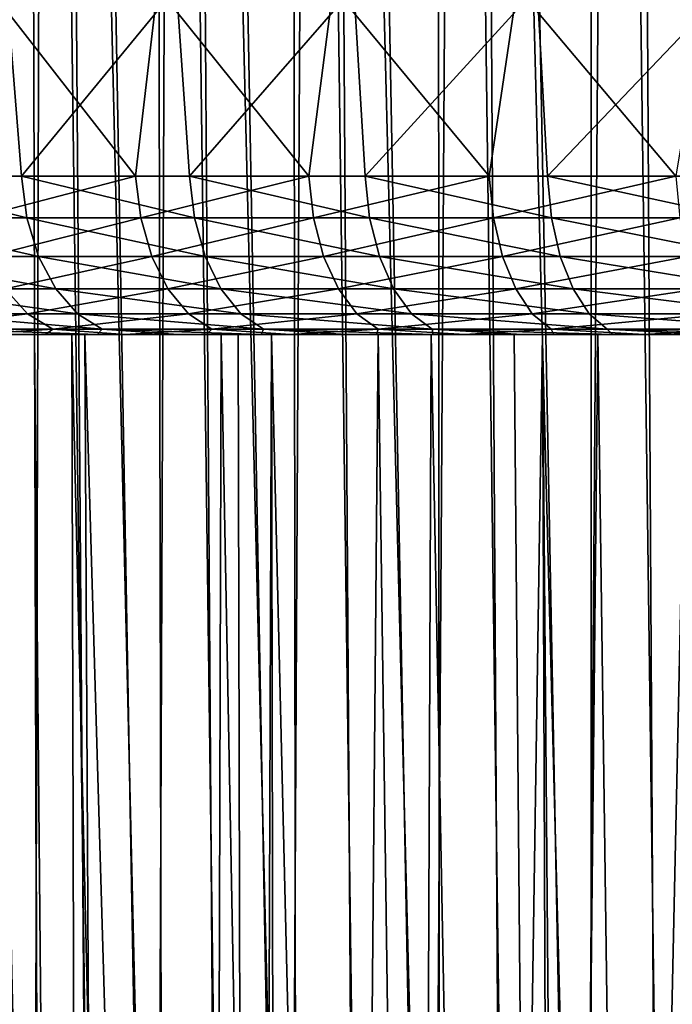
# Model space of a CAD drawing. Header units: millimetres. Extents: x -39.5 to 39.5, y -2 to 94.9.
# Tile 592 of 656: x -11.7 to -8, y 67.1 to 72.8. Entities that reach past the tile are written whole.
import ezdxf

# ---------------------------------------------------------------- set-up
doc = ezdxf.new("R2010")
doc.units = ezdxf.units.MM
doc.header["$LTSCALE"] = 65.185185
for name, color, linetype in [('1', 7, 'CONTINUOUS'), ('12', 7, 'CONTINUOUS'), ('15', 7, 'CONTINUOUS'), ('2', 7, 'CONTINUOUS'), ('3', 7, 'CONTINUOUS'), ('39', 7, 'CONTINUOUS'), ('43', 7, 'CONTINUOUS'), ('44', 7, 'CONTINUOUS'), ('54', 7, 'CONTINUOUS'), ('63', 7, 'CONTINUOUS'), ('64', 7, 'CONTINUOUS')]:
    doc.layers.add(name, color=color, linetype=linetype)

msp = doc.modelspace()

# ---------------------------------------------------------------- linework, layer by layer
at = {"layer": '1', "color": 7, "linetype": 'Continuous'}
for points in [[(-11.6328, 71, -12.9633), (-12.4517, 71, -12.1789), (-11.5703, 71, -13.6689), (-11.6328, 71, -12.9633)], [(-11.5703, 71, -13.6689), (-12.4517, 71, -12.1789), (-12.0181, 71, -13.2769), (-11.5703, 71, -13.6689)], [(-12.1789, 71, 12.4517), (-11.3428, 71, 13.2178), (-12.1711, 71, 13.137), (-12.1789, 71, 12.4517)], [(-12.1711, 71, 13.137), (-11.3428, 71, 13.2178), (-11.7281, 71, 13.5337), (-12.1711, 71, 13.137)], [(-11.7281, 71, 13.5337), (-11.3428, 71, 13.2178), (-11.2717, 71, 13.9161), (-11.7281, 71, 13.5337)], [(-11.4175, 71, -12.7232), (-11.6328, 71, -12.9633), (-11.1108, 71, -14.0453), (-11.4175, 71, -12.7232)], [(-11.1108, 71, -14.0453), (-11.6328, 71, -12.9633), (-11.5703, 71, -13.6689), (-11.1108, 71, -14.0453)], [(-10.5564, 71, -13.4463), (-11.4175, 71, -12.7232), (-10.1566, 71, -14.7496), (-10.5564, 71, -13.4463)], [(-10.1566, 71, -14.7496), (-11.4175, 71, -12.7232), (-10.6404, 71, -14.4049), (-10.1566, 71, -14.7496)], [(-10.6404, 71, -14.4049), (-11.4175, 71, -12.7232), (-11.1108, 71, -14.0453), (-10.6404, 71, -14.4049)], [(-11.3428, 71, 13.2178), (-10.4587, 71, 13.9278), (-11.2717, 71, 13.9161), (-11.3428, 71, 13.2178)], [(-11.2717, 71, 13.9161), (-10.4587, 71, 13.9278), (-10.8032, 71, 14.283), (-11.2717, 71, 13.9161)], [(-10.8032, 71, 14.283), (-10.4587, 71, 13.9278), (-10.3243, 71, 14.6332), (-10.8032, 71, 14.283)], [(-9.6496, 71, -14.1112), (-10.5564, 71, -13.4463), (-9.66, 71, -15.0792), (-9.6496, 71, -14.1112)], [(-9.66, 71, -15.0792), (-10.5564, 71, -13.4463), (-10.1566, 71, -14.7496), (-9.66, 71, -15.0792)], [(-10.4587, 71, 13.9278), (-10.2652, 71, 13.6698), (-10.3243, 71, 14.6332), (-10.4587, 71, 13.9278)], [(-10.2652, 71, 13.6698), (-9.3443, 71, 14.3151), (-10.3243, 71, 14.6332), (-10.2652, 71, 13.6698)], [(-10.3243, 71, 14.6332), (-9.3443, 71, 14.3151), (-9.8348, 71, 14.9664), (-10.3243, 71, 14.6332)], [(-9.8348, 71, 14.9664), (-9.3443, 71, 14.3151), (-9.3327, 71, 15.2844), (-9.8348, 71, 14.9664)], [(-9.1528, 71, -15.3923), (-9.6496, 71, -14.1112), (-9.66, 71, -15.0792), (-9.1528, 71, -15.3923)], [(-8.701, 71, -14.715), (-9.6496, 71, -14.1112), (-8.8653, 71, -14.9925), (-8.701, 71, -14.715)], [(-8.8653, 71, -14.9925), (-9.6496, 71, -14.1112), (-8.6371, 71, -15.6879), (-8.8653, 71, -14.9925)], [(-8.6371, 71, -15.6879), (-9.6496, 71, -14.1112), (-9.1528, 71, -15.3923), (-8.6371, 71, -15.6879)], [(-9.3443, 71, 14.3151), (-8.383, 71, 14.8985), (-9.3327, 71, 15.2844), (-9.3443, 71, 14.3151)], [(-9.3327, 71, 15.2844), (-8.383, 71, 14.8985), (-8.8194, 71, 15.5861), (-9.3327, 71, 15.2844)], [(-7.8709, 71, -15.5376), (-8.8653, 71, -14.9925), (-8.1149, 71, -15.9647), (-7.8709, 71, -15.5376)], [(-8.1149, 71, -15.9647), (-8.8653, 71, -14.9925), (-8.6371, 71, -15.6879), (-8.1149, 71, -15.9647)], [(-8.8194, 71, 15.5861), (-8.383, 71, 14.8985), (-8.2966, 71, 15.8707), (-8.8194, 71, 15.5861)], [(-8.383, 71, 14.8985), (-7.3854, 71, 15.4174), (-8.2966, 71, 15.8707), (-8.383, 71, 14.8985)], [(-8.2966, 71, 15.8707), (-7.3854, 71, 15.4174), (-7.7661, 71, 16.1372), (-8.2966, 71, 15.8707)], [(-7.5855, 71, -16.2232), (-7.8709, 71, -15.5376), (-8.1149, 71, -15.9647), (-7.5855, 71, -16.2232)]]:
    msp.add_3dface(points, dxfattribs=at)
at = {"layer": '12', "color": 7, "linetype": 'Continuous'}
for points in [[(-11.4175, 71, -12.7232), (-10.5564, 71, -13.4463), (-10.6502, 38.2974, -13.0026), (-11.4175, 71, -12.7232)], [(-11.3315, 38.2987, -12.4134), (-11.4175, 71, -12.7232), (-10.6502, 38.2974, -13.0026), (-11.3315, 38.2987, -12.4134)], [(-10.6502, 38.2974, -13.0026), (-10.5564, 71, -13.4463), (-9.9384, 38.2974, -13.5545), (-10.6502, 38.2974, -13.0026)], [(-10.5564, 71, -13.4463), (-9.6496, 71, -14.1112), (-9.9384, 38.2974, -13.5545), (-10.5564, 71, -13.4463)], [(-10.2652, 71, 13.6698), (-10.2065, 38.2987, 13.3538), (-9.4772, 38.2974, 13.8809), (-10.2652, 71, 13.6698)], [(-9.3443, 71, 14.3151), (-10.2652, 71, 13.6698), (-9.4772, 38.2974, 13.8809), (-9.3443, 71, 14.3151)], [(-9.9384, 38.2974, -13.5545), (-9.6496, 71, -14.1112), (-9.1981, 38.2974, -14.0674), (-9.9384, 38.2974, -13.5545)], [(-9.6496, 71, -14.1112), (-8.701, 71, -14.715), (-9.1981, 38.2974, -14.0674), (-9.6496, 71, -14.1112)], [(-8.7203, 38.2974, 14.3685), (-9.3443, 71, 14.3151), (-9.4772, 38.2974, 13.8809), (-8.7203, 38.2974, 14.3685)], [(-8.383, 71, 14.8985), (-9.3443, 71, 14.3151), (-8.7203, 38.2974, 14.3685), (-8.383, 71, 14.8985)], [(-8.701, 71, -14.715), (-8.4314, 38.2987, -14.5398), (-9.1981, 38.2974, -14.0674), (-8.701, 71, -14.715)], [(-7.9378, 38.2974, 14.8151), (-8.383, 71, 14.8985), (-8.7203, 38.2974, 14.3685), (-7.9378, 38.2974, 14.8151)], [(-7.3854, 71, 15.4174), (-8.383, 71, 14.8985), (-7.9378, 38.2974, 14.8151), (-7.3854, 71, 15.4174)]]:
    msp.add_3dface(points, dxfattribs=at)
at = {"layer": '15', "color": 7, "linetype": 'Continuous'}
for points in [[(-11.9351, 60.1972, -8.9076), (-11.6019, 60.1972, -9.3376), (-12.3786, 94.3969, -9.1077), (-11.9351, 60.1972, -8.9076)], [(-12.3786, 94.3969, -9.1077), (-11.6019, 60.1972, -9.3376), (-11.6978, 94.3969, -9.967), (-12.3786, 94.3969, -9.1077)], [(-11.6453, 60.1972, 9.2833), (-11.9763, 60.1972, 8.8522), (-12.2419, 94.3969, 9.2907), (-11.6453, 60.1972, 9.2833)], [(-11.5489, 94.3969, 10.1392), (-11.6453, 60.1972, 9.2833), (-12.2419, 94.3969, 9.2907), (-11.5489, 94.3969, 10.1392)], [(-11.2532, 60.1972, -9.755), (-10.8894, 60.1972, -10.1594), (-11.6978, 94.3969, -9.967), (-11.2532, 60.1972, -9.755)], [(-11.6978, 94.3969, -9.967), (-10.8894, 60.1972, -10.1594), (-10.9574, 94.3969, -10.7756), (-11.6978, 94.3969, -9.967)], [(-11.6019, 60.1972, -9.3376), (-11.2532, 60.1972, -9.755), (-11.6978, 94.3969, -9.967), (-11.6019, 60.1972, -9.3376)], [(-11.2987, 60.1972, 9.7022), (-11.6453, 60.1972, 9.2833), (-11.5489, 94.3969, 10.1392), (-11.2987, 60.1972, 9.7022)], [(-10.937, 60.1972, 10.1082), (-11.2987, 60.1972, 9.7022), (-11.5489, 94.3969, 10.1392), (-10.937, 60.1972, 10.1082)], [(-10.7968, 94.3969, 10.9366), (-10.937, 60.1972, 10.1082), (-11.5489, 94.3969, 10.1392), (-10.7968, 94.3969, 10.9366)], [(-10.5111, 60.1972, -10.5503), (-10.1189, 60.1972, -10.9271), (-10.9574, 94.3969, -10.7756), (-10.5111, 60.1972, -10.5503)], [(-10.9574, 94.3969, -10.7756), (-10.1189, 60.1972, -10.9271), (-10.1614, 94.3969, -11.5293), (-10.9574, 94.3969, -10.7756)], [(-10.8894, 60.1972, -10.1594), (-10.5111, 60.1972, -10.5503), (-10.9574, 94.3969, -10.7756), (-10.8894, 60.1972, -10.1594)], [(-10.5606, 60.1972, 10.5009), (-10.937, 60.1972, 10.1082), (-10.7968, 94.3969, 10.9366), (-10.5606, 60.1972, 10.5009)], [(-10.17, 60.1972, 10.8796), (-10.5606, 60.1972, 10.5009), (-10.7968, 94.3969, 10.9366), (-10.17, 60.1972, 10.8796)], [(-9.9889, 94.3969, 11.6792), (-10.17, 60.1972, 10.8796), (-10.7968, 94.3969, 10.9366), (-9.9889, 94.3969, 11.6792)], [(-9.7658, 60.1972, 11.2438), (-10.17, 60.1972, 10.8796), (-9.9889, 94.3969, 11.6792), (-9.7658, 60.1972, 11.2438)], [(-9.7132, 60.1972, -11.2893), (-9.2947, 60.1972, -11.6363), (-10.1614, 94.3969, -11.5293), (-9.7132, 60.1972, -11.2893)], [(-10.1614, 94.3969, -11.5293), (-9.2947, 60.1972, -11.6363), (-9.314, 94.3969, -12.2241), (-10.1614, 94.3969, -11.5293)], [(-10.1189, 60.1972, -10.9271), (-9.7132, 60.1972, -11.2893), (-10.1614, 94.3969, -11.5293), (-10.1189, 60.1972, -10.9271)], [(-9.3484, 60.1972, 11.5932), (-9.7658, 60.1972, 11.2438), (-9.9889, 94.3969, 11.6792), (-9.3484, 60.1972, 11.5932)], [(-9.1289, 94.3969, 12.363), (-9.3484, 60.1972, 11.5932), (-9.9889, 94.3969, 11.6792), (-9.1289, 94.3969, 12.363)], [(-8.9185, 60.1972, 11.9271), (-9.3484, 60.1972, 11.5932), (-9.1289, 94.3969, 12.363), (-8.9185, 60.1972, 11.9271)], [(-8.8639, 60.1972, -11.9677), (-8.4213, 60.1972, -12.2831), (-9.314, 94.3969, -12.2241), (-8.8639, 60.1972, -11.9677)], [(-9.314, 94.3969, -12.2241), (-8.4213, 60.1972, -12.2831), (-8.4195, 94.3969, -12.8566), (-9.314, 94.3969, -12.2241)], [(-9.2947, 60.1972, -11.6363), (-8.8639, 60.1972, -11.9677), (-9.314, 94.3969, -12.2241), (-9.2947, 60.1972, -11.6363)], [(-8.4765, 60.1972, 12.2451), (-8.9185, 60.1972, 11.9271), (-9.1289, 94.3969, 12.363), (-8.4765, 60.1972, 12.2451)], [(-8.2211, 94.3969, 12.9844), (-8.4765, 60.1972, 12.2451), (-9.1289, 94.3969, 12.363), (-8.2211, 94.3969, 12.9844)], [(-8.023, 60.1972, 12.5469), (-8.4765, 60.1972, 12.2451), (-8.2211, 94.3969, 12.9844), (-8.023, 60.1972, 12.5469)], [(-8.4213, 60.1972, -12.2831), (-7.9676, 60.1972, -12.5822), (-8.4195, 94.3969, -12.8566), (-8.4213, 60.1972, -12.2831)], [(-7.9676, 60.1972, -12.5822), (-7.5033, 60.1972, -12.8645), (-8.4195, 94.3969, -12.8566), (-7.9676, 60.1972, -12.5822)], [(-8.4195, 94.3969, -12.8566), (-7.5033, 60.1972, -12.8645), (-7.4825, 94.3969, -13.4236), (-8.4195, 94.3969, -12.8566)], [(-7.5586, 60.1972, 12.8321), (-8.023, 60.1972, 12.5469), (-8.2211, 94.3969, 12.9844), (-7.5586, 60.1972, 12.8321)], [(-7.2699, 94.3969, 13.5399), (-7.5586, 60.1972, 12.8321), (-8.2211, 94.3969, 12.9844), (-7.2699, 94.3969, 13.5399)]]:
    msp.add_3dface(points, dxfattribs=at)
at = {"layer": '2', "color": 7, "linetype": 'Continuous'}
for points in [[(-12.5965, 71.6717, 14.0276), (-11.6769, 71.6717, 14.8019), (-12.631, 71.9128, 14.066), (-12.5965, 71.6717, 14.0276)], [(-12.631, 71.9128, 14.066), (-11.6769, 71.6717, 14.8019), (-11.7089, 71.9128, 14.8424), (-12.631, 71.9128, 14.066)], [(-11.0503, 71.9128, -15.339), (-11.9726, 71.6717, -14.5637), (-12.0054, 71.9128, -14.6036), (-11.0503, 71.9128, -15.339)], [(-11.0201, 71.6717, -15.2971), (-11.9726, 71.6717, -14.5637), (-11.0503, 71.9128, -15.339), (-11.0201, 71.6717, -15.2971)], [(-11.6769, 71.6717, 14.8019), (-10.7099, 71.6717, 15.5159), (-11.7089, 71.9128, 14.8424), (-11.6769, 71.6717, 14.8019)], [(-11.7089, 71.9128, 14.8424), (-10.7099, 71.6717, 15.5159), (-10.7392, 71.9128, 15.5584), (-11.7089, 71.9128, 14.8424)], [(-10.0503, 71.9128, -16.012), (-11.0201, 71.6717, -15.2971), (-11.0503, 71.9128, -15.339), (-10.0503, 71.9128, -16.012)], [(-10.0229, 71.6717, -15.9683), (-11.0201, 71.6717, -15.2971), (-10.0503, 71.9128, -16.012), (-10.0229, 71.6717, -15.9683)], [(-10.7099, 71.6717, 15.5159), (-9.6993, 71.6717, 16.1669), (-10.7392, 71.9128, 15.5584), (-10.7099, 71.6717, 15.5159)], [(-10.7392, 71.9128, 15.5584), (-9.6993, 71.6717, 16.1669), (-9.7259, 71.9128, 16.2112), (-10.7392, 71.9128, 15.5584)], [(-9.0095, 71.9128, -16.62), (-10.0229, 71.6717, -15.9683), (-10.0503, 71.9128, -16.012), (-9.0095, 71.9128, -16.62)], [(-8.9849, 71.6717, -16.5746), (-10.0229, 71.6717, -15.9683), (-9.0095, 71.9128, -16.62), (-8.9849, 71.6717, -16.5746)], [(-9.6993, 71.6717, 16.1669), (-8.6493, 71.6717, 16.7522), (-9.7259, 71.9128, 16.2112), (-9.6993, 71.6717, 16.1669)], [(-9.7259, 71.9128, 16.2112), (-8.6493, 71.6717, 16.7522), (-8.673, 71.9128, 16.798), (-9.7259, 71.9128, 16.2112)], [(-7.932, 71.9128, -17.1604), (-8.9849, 71.6717, -16.5746), (-9.0095, 71.9128, -16.62), (-7.932, 71.9128, -17.1604)], [(-7.9103, 71.6717, -17.1135), (-8.9849, 71.6717, -16.5746), (-7.932, 71.9128, -17.1604), (-7.9103, 71.6717, -17.1135)], [(-8.6493, 71.6717, 16.7522), (-7.5641, 71.6717, 17.2693), (-8.673, 71.9128, 16.798), (-8.6493, 71.6717, 16.7522)], [(-8.673, 71.9128, 16.798), (-7.5641, 71.6717, 17.2693), (-7.5848, 71.9128, 17.3166), (-8.673, 71.9128, 16.798)], [(-11.6769, 71.6717, 14.8019), (-12.5965, 71.6717, 14.0276), (-11.6093, 71.4503, 14.7161), (-11.6769, 71.6717, 14.8019)], [(-11.6093, 71.4503, 14.7161), (-12.5965, 71.6717, 14.0276), (-12.5235, 71.4503, 13.9464), (-11.6093, 71.4503, 14.7161)], [(-11.9726, 71.6717, -14.5637), (-11.0201, 71.6717, -15.2971), (-11.9032, 71.4503, -14.4794), (-11.9726, 71.6717, -14.5637)], [(-11.9032, 71.4503, -14.4794), (-11.0201, 71.6717, -15.2971), (-10.9563, 71.4503, -15.2085), (-11.9032, 71.4503, -14.4794)], [(-10.7099, 71.6717, 15.5159), (-11.6769, 71.6717, 14.8019), (-10.6478, 71.4503, 15.426), (-10.7099, 71.6717, 15.5159)], [(-10.6478, 71.4503, 15.426), (-11.6769, 71.6717, 14.8019), (-11.6093, 71.4503, 14.7161), (-10.6478, 71.4503, 15.426)], [(-11.0201, 71.6717, -15.2971), (-10.0229, 71.6717, -15.9683), (-10.9563, 71.4503, -15.2085), (-11.0201, 71.6717, -15.2971)], [(-10.9563, 71.4503, -15.2085), (-10.0229, 71.6717, -15.9683), (-9.9648, 71.4503, -15.8758), (-10.9563, 71.4503, -15.2085)], [(-9.6993, 71.6717, 16.1669), (-10.7099, 71.6717, 15.5159), (-9.6431, 71.4503, 16.0733), (-9.6993, 71.6717, 16.1669)], [(-9.6431, 71.4503, 16.0733), (-10.7099, 71.6717, 15.5159), (-10.6478, 71.4503, 15.426), (-9.6431, 71.4503, 16.0733)], [(-10.0229, 71.6717, -15.9683), (-8.9849, 71.6717, -16.5746), (-9.9648, 71.4503, -15.8758), (-10.0229, 71.6717, -15.9683)], [(-9.9648, 71.4503, -15.8758), (-8.9849, 71.6717, -16.5746), (-8.9328, 71.4503, -16.4786), (-9.9648, 71.4503, -15.8758)], [(-8.6493, 71.6717, 16.7522), (-9.6993, 71.6717, 16.1669), (-8.5992, 71.4503, 16.6551), (-8.6493, 71.6717, 16.7522)], [(-8.5992, 71.4503, 16.6551), (-9.6993, 71.6717, 16.1669), (-9.6431, 71.4503, 16.0733), (-8.5992, 71.4503, 16.6551)], [(-8.9849, 71.6717, -16.5746), (-7.9103, 71.6717, -17.1135), (-8.9328, 71.4503, -16.4786), (-8.9849, 71.6717, -16.5746)], [(-8.9328, 71.4503, -16.4786), (-7.9103, 71.6717, -17.1135), (-7.8645, 71.4503, -17.0144), (-8.9328, 71.4503, -16.4786)], [(-7.5641, 71.6717, 17.2693), (-8.6493, 71.6717, 16.7522), (-7.5203, 71.4503, 17.1693), (-7.5641, 71.6717, 17.2693)], [(-7.5203, 71.4503, 17.1693), (-8.6493, 71.6717, 16.7522), (-8.5992, 71.4503, 16.6551), (-7.5203, 71.4503, 17.1693)], [(-11.6093, 71.4503, 14.7161), (-12.5235, 71.4503, 13.9464), (-11.5101, 71.2624, 14.5904), (-11.6093, 71.4503, 14.7161)], [(-11.5101, 71.2624, 14.5904), (-12.5235, 71.4503, 13.9464), (-12.4165, 71.2624, 13.8272), (-11.5101, 71.2624, 14.5904)], [(-11.9032, 71.4503, -14.4794), (-10.9563, 71.4503, -15.2085), (-11.8016, 71.2624, -14.3557), (-11.9032, 71.4503, -14.4794)], [(-11.8016, 71.2624, -14.3557), (-10.9563, 71.4503, -15.2085), (-10.8627, 71.2624, -15.0786), (-11.8016, 71.2624, -14.3557)], [(-10.6478, 71.4503, 15.426), (-11.6093, 71.4503, 14.7161), (-10.5569, 71.2624, 15.2943), (-10.6478, 71.4503, 15.426)], [(-10.5569, 71.2624, 15.2943), (-11.6093, 71.4503, 14.7161), (-11.5101, 71.2624, 14.5904), (-10.5569, 71.2624, 15.2943)], [(-10.9563, 71.4503, -15.2085), (-9.9648, 71.4503, -15.8758), (-10.8627, 71.2624, -15.0786), (-10.9563, 71.4503, -15.2085)], [(-10.8627, 71.2624, -15.0786), (-9.9648, 71.4503, -15.8758), (-9.8797, 71.2624, -15.7402), (-10.8627, 71.2624, -15.0786)], [(-9.6431, 71.4503, 16.0733), (-10.6478, 71.4503, 15.426), (-9.5607, 71.2624, 15.9359), (-9.6431, 71.4503, 16.0733)], [(-9.5607, 71.2624, 15.9359), (-10.6478, 71.4503, 15.426), (-10.5569, 71.2624, 15.2943), (-9.5607, 71.2624, 15.9359)], [(-9.9648, 71.4503, -15.8758), (-8.9328, 71.4503, -16.4786), (-9.8797, 71.2624, -15.7402), (-9.9648, 71.4503, -15.8758)], [(-9.8797, 71.2624, -15.7402), (-8.9328, 71.4503, -16.4786), (-8.8565, 71.2624, -16.3378), (-9.8797, 71.2624, -15.7402)], [(-8.5992, 71.4503, 16.6551), (-9.6431, 71.4503, 16.0733), (-8.5257, 71.2624, 16.5128), (-8.5992, 71.4503, 16.6551)], [(-8.5257, 71.2624, 16.5128), (-9.6431, 71.4503, 16.0733), (-9.5607, 71.2624, 15.9359), (-8.5257, 71.2624, 16.5128)], [(-8.9328, 71.4503, -16.4786), (-7.8645, 71.4503, -17.0144), (-8.8565, 71.2624, -16.3378), (-8.9328, 71.4503, -16.4786)], [(-8.8565, 71.2624, -16.3378), (-7.8645, 71.4503, -17.0144), (-7.7973, 71.2624, -16.869), (-8.8565, 71.2624, -16.3378)], [(-7.5203, 71.4503, 17.1693), (-8.5992, 71.4503, 16.6551), (-7.4561, 71.2624, 17.0226), (-7.5203, 71.4503, 17.1693)], [(-7.4561, 71.2624, 17.0226), (-8.5992, 71.4503, 16.6551), (-8.5257, 71.2624, 16.5128), (-7.4561, 71.2624, 17.0226)], [(-12.555, 71.1194, -13.4274), (-11.8016, 71.2624, -14.3557), (-11.6737, 71.1194, -14.2002), (-12.555, 71.1194, -13.4274)], [(-11.5101, 71.2624, 14.5904), (-12.4165, 71.2624, 13.8272), (-11.3854, 71.1194, 14.4324), (-11.5101, 71.2624, 14.5904)], [(-11.3854, 71.1194, 14.4324), (-12.4165, 71.2624, 13.8272), (-12.282, 71.1194, 13.6775), (-11.3854, 71.1194, 14.4324)], [(-11.8016, 71.2624, -14.3557), (-10.8627, 71.2624, -15.0786), (-11.6737, 71.1194, -14.2002), (-11.8016, 71.2624, -14.3557)], [(-11.6737, 71.1194, -14.2002), (-10.8627, 71.2624, -15.0786), (-10.7451, 71.1194, -14.9153), (-11.6737, 71.1194, -14.2002)], [(-10.5569, 71.2624, 15.2943), (-11.5101, 71.2624, 14.5904), (-10.4425, 71.1194, 15.1286), (-10.5569, 71.2624, 15.2943)], [(-10.4425, 71.1194, 15.1286), (-11.5101, 71.2624, 14.5904), (-11.3854, 71.1194, 14.4324), (-10.4425, 71.1194, 15.1286)], [(-10.8627, 71.2624, -15.0786), (-9.8797, 71.2624, -15.7402), (-10.7451, 71.1194, -14.9153), (-10.8627, 71.2624, -15.0786)], [(-10.7451, 71.1194, -14.9153), (-9.8797, 71.2624, -15.7402), (-9.7727, 71.1194, -15.5697), (-10.7451, 71.1194, -14.9153)], [(-9.5607, 71.2624, 15.9359), (-10.5569, 71.2624, 15.2943), (-9.4572, 71.1194, 15.7633), (-9.5607, 71.2624, 15.9359)], [(-9.4572, 71.1194, 15.7633), (-10.5569, 71.2624, 15.2943), (-10.4425, 71.1194, 15.1286), (-9.4572, 71.1194, 15.7633)], [(-9.8797, 71.2624, -15.7402), (-8.8565, 71.2624, -16.3378), (-9.7727, 71.1194, -15.5697), (-9.8797, 71.2624, -15.7402)], [(-9.7727, 71.1194, -15.5697), (-8.8565, 71.2624, -16.3378), (-8.7606, 71.1194, -16.1609), (-9.7727, 71.1194, -15.5697)], [(-8.5257, 71.2624, 16.5128), (-9.5607, 71.2624, 15.9359), (-8.4334, 71.1194, 16.334), (-8.5257, 71.2624, 16.5128)], [(-8.4334, 71.1194, 16.334), (-9.5607, 71.2624, 15.9359), (-9.4572, 71.1194, 15.7633), (-8.4334, 71.1194, 16.334)], [(-8.8565, 71.2624, -16.3378), (-7.7973, 71.2624, -16.869), (-8.7606, 71.1194, -16.1609), (-8.8565, 71.2624, -16.3378)], [(-8.7606, 71.1194, -16.1609), (-7.7973, 71.2624, -16.869), (-7.7129, 71.1194, -16.6863), (-8.7606, 71.1194, -16.1609)], [(-7.4561, 71.2624, 17.0226), (-8.5257, 71.2624, 16.5128), (-7.3753, 71.1194, 16.8382), (-7.4561, 71.2624, 17.0226)], [(-7.3753, 71.1194, 16.8382), (-8.5257, 71.2624, 16.5128), (-8.4334, 71.1194, 16.334), (-7.3753, 71.1194, 16.8382)], [(-12.555, 71.1194, -13.4274), (-11.6737, 71.1194, -14.2002), (-12.3978, 71.0302, -13.2592), (-12.555, 71.1194, -13.4274)], [(-12.3978, 71.0302, -13.2592), (-11.6737, 71.1194, -14.2002), (-11.5276, 71.0302, -14.0224), (-12.3978, 71.0302, -13.2592)], [(-11.3854, 71.1194, 14.4324), (-12.282, 71.1194, 13.6775), (-11.2429, 71.0302, 14.2517), (-11.3854, 71.1194, 14.4324)], [(-11.2429, 71.0302, 14.2517), (-12.282, 71.1194, 13.6775), (-12.1283, 71.0302, 13.5062), (-11.2429, 71.0302, 14.2517)], [(-11.6737, 71.1194, -14.2002), (-10.7451, 71.1194, -14.9153), (-11.5276, 71.0302, -14.0224), (-11.6737, 71.1194, -14.2002)], [(-11.5276, 71.0302, -14.0224), (-10.7451, 71.1194, -14.9153), (-10.6105, 71.0302, -14.7285), (-11.5276, 71.0302, -14.0224)], [(-10.4425, 71.1194, 15.1286), (-11.3854, 71.1194, 14.4324), (-10.3118, 71.0302, 14.9392), (-10.4425, 71.1194, 15.1286)], [(-10.3118, 71.0302, 14.9392), (-11.3854, 71.1194, 14.4324), (-11.2429, 71.0302, 14.2517), (-10.3118, 71.0302, 14.9392)], [(-10.7451, 71.1194, -14.9153), (-9.7727, 71.1194, -15.5697), (-10.6105, 71.0302, -14.7285), (-10.7451, 71.1194, -14.9153)], [(-10.6105, 71.0302, -14.7285), (-9.7727, 71.1194, -15.5697), (-9.6503, 71.0302, -15.3748), (-10.6105, 71.0302, -14.7285)], [(-9.4572, 71.1194, 15.7633), (-10.4425, 71.1194, 15.1286), (-9.3388, 71.0302, 15.566), (-9.4572, 71.1194, 15.7633)], [(-9.3388, 71.0302, 15.566), (-10.4425, 71.1194, 15.1286), (-10.3118, 71.0302, 14.9392), (-9.3388, 71.0302, 15.566)], [(-9.7727, 71.1194, -15.5697), (-8.7606, 71.1194, -16.1609), (-9.6503, 71.0302, -15.3748), (-9.7727, 71.1194, -15.5697)], [(-9.6503, 71.0302, -15.3748), (-8.7606, 71.1194, -16.1609), (-8.6509, 71.0302, -15.9585), (-9.6503, 71.0302, -15.3748)], [(-8.4334, 71.1194, 16.334), (-9.4572, 71.1194, 15.7633), (-8.3278, 71.0302, 16.1295), (-8.4334, 71.1194, 16.334)], [(-8.3278, 71.0302, 16.1295), (-9.4572, 71.1194, 15.7633), (-9.3388, 71.0302, 15.566), (-8.3278, 71.0302, 16.1295)], [(-8.7606, 71.1194, -16.1609), (-7.7129, 71.1194, -16.6863), (-8.6509, 71.0302, -15.9585), (-8.7606, 71.1194, -16.1609)], [(-8.6509, 71.0302, -15.9585), (-7.7129, 71.1194, -16.6863), (-7.6163, 71.0302, -16.4774), (-8.6509, 71.0302, -15.9585)], [(-7.3753, 71.1194, 16.8382), (-8.4334, 71.1194, 16.334), (-7.283, 71.0302, 16.6274), (-7.3753, 71.1194, 16.8382)], [(-7.283, 71.0302, 16.6274), (-8.4334, 71.1194, 16.334), (-8.3278, 71.0302, 16.1295), (-7.283, 71.0302, 16.6274)], [(-12.0181, 71, -13.2769), (-12.3978, 71.0302, -13.2592), (-11.5276, 71.0302, -14.0224), (-12.0181, 71, -13.2769)], [(-11.7281, 71, 13.5337), (-11.2717, 71, 13.9161), (-12.1283, 71.0302, 13.5062), (-11.7281, 71, 13.5337)], [(-11.2717, 71, 13.9161), (-11.2429, 71.0302, 14.2517), (-12.1283, 71.0302, 13.5062), (-11.2717, 71, 13.9161)], [(-11.5703, 71, -13.6689), (-12.0181, 71, -13.2769), (-11.5276, 71.0302, -14.0224), (-11.5703, 71, -13.6689)], [(-11.1108, 71, -14.0453), (-11.5703, 71, -13.6689), (-11.5276, 71.0302, -14.0224), (-11.1108, 71, -14.0453)], [(-11.1108, 71, -14.0453), (-11.5276, 71.0302, -14.0224), (-10.6105, 71.0302, -14.7285), (-11.1108, 71, -14.0453)], [(-11.2717, 71, 13.9161), (-10.8032, 71, 14.283), (-11.2429, 71.0302, 14.2517), (-11.2717, 71, 13.9161)], [(-10.8032, 71, 14.283), (-10.3243, 71, 14.6332), (-11.2429, 71.0302, 14.2517), (-10.8032, 71, 14.283)], [(-10.3243, 71, 14.6332), (-10.3118, 71.0302, 14.9392), (-11.2429, 71.0302, 14.2517), (-10.3243, 71, 14.6332)], [(-10.6404, 71, -14.4049), (-11.1108, 71, -14.0453), (-10.6105, 71.0302, -14.7285), (-10.6404, 71, -14.4049)], [(-10.1566, 71, -14.7496), (-10.6404, 71, -14.4049), (-10.6105, 71.0302, -14.7285), (-10.1566, 71, -14.7496)], [(-10.1566, 71, -14.7496), (-10.6105, 71.0302, -14.7285), (-9.6503, 71.0302, -15.3748), (-10.1566, 71, -14.7496)], [(-10.3243, 71, 14.6332), (-9.8348, 71, 14.9664), (-10.3118, 71.0302, 14.9392), (-10.3243, 71, 14.6332)], [(-9.8348, 71, 14.9664), (-9.3327, 71, 15.2844), (-10.3118, 71.0302, 14.9392), (-9.8348, 71, 14.9664)], [(-9.3327, 71, 15.2844), (-9.3388, 71.0302, 15.566), (-10.3118, 71.0302, 14.9392), (-9.3327, 71, 15.2844)], [(-9.66, 71, -15.0792), (-10.1566, 71, -14.7496), (-9.6503, 71.0302, -15.3748), (-9.66, 71, -15.0792)], [(-9.1528, 71, -15.3923), (-9.66, 71, -15.0792), (-9.6503, 71.0302, -15.3748), (-9.1528, 71, -15.3923)], [(-9.1528, 71, -15.3923), (-9.6503, 71.0302, -15.3748), (-8.6509, 71.0302, -15.9585), (-9.1528, 71, -15.3923)], [(-9.3327, 71, 15.2844), (-8.8194, 71, 15.5861), (-9.3388, 71.0302, 15.566), (-9.3327, 71, 15.2844)], [(-8.8194, 71, 15.5861), (-8.2966, 71, 15.8707), (-9.3388, 71.0302, 15.566), (-8.8194, 71, 15.5861)], [(-8.2966, 71, 15.8707), (-8.3278, 71.0302, 16.1295), (-9.3388, 71.0302, 15.566), (-8.2966, 71, 15.8707)], [(-8.6371, 71, -15.6879), (-9.1528, 71, -15.3923), (-8.6509, 71.0302, -15.9585), (-8.6371, 71, -15.6879)], [(-8.1149, 71, -15.9647), (-8.6371, 71, -15.6879), (-8.6509, 71.0302, -15.9585), (-8.1149, 71, -15.9647)], [(-8.1149, 71, -15.9647), (-8.6509, 71.0302, -15.9585), (-7.6163, 71.0302, -16.4774), (-8.1149, 71, -15.9647)], [(-8.2966, 71, 15.8707), (-7.7661, 71, 16.1372), (-8.3278, 71.0302, 16.1295), (-8.2966, 71, 15.8707)], [(-7.7661, 71, 16.1372), (-7.2285, 71, 16.385), (-8.3278, 71.0302, 16.1295), (-7.7661, 71, 16.1372)], [(-7.2285, 71, 16.385), (-7.283, 71.0302, 16.6274), (-8.3278, 71.0302, 16.1295), (-7.2285, 71, 16.385)], [(-7.5855, 71, -16.2232), (-8.1149, 71, -15.9647), (-7.6163, 71.0302, -16.4774), (-7.5855, 71, -16.2232)]]:
    msp.add_3dface(points, dxfattribs=at)
at = {"layer": '3', "color": 7, "linetype": 'Continuous'}
for points in [[(-12.631, 71.9128, 14.066), (-11.7089, 71.9128, 14.8424), (-11.7946, 73, 14.8955), (-12.631, 71.9128, 14.066)], [(-11.0503, 71.9128, -15.339), (-12.0054, 71.9128, -14.6036), (-11.8992, 73, -14.8118), (-11.0503, 71.9128, -15.339)], [(-10.924, 73, -15.5454), (-11.0503, 71.9128, -15.339), (-11.8992, 73, -14.8118), (-10.924, 73, -15.5454)], [(-11.7946, 73, 14.8955), (-11.7089, 71.9128, 14.8424), (-10.8135, 73, 15.6221), (-11.7946, 73, 14.8955)], [(-11.7089, 71.9128, 14.8424), (-10.7392, 71.9128, 15.5584), (-10.8135, 73, 15.6221), (-11.7089, 71.9128, 14.8424)], [(-10.0503, 71.9128, -16.012), (-11.0503, 71.9128, -15.339), (-10.924, 73, -15.5454), (-10.0503, 71.9128, -16.012)], [(-9.9087, 73, -16.2115), (-10.0503, 71.9128, -16.012), (-10.924, 73, -15.5454), (-9.9087, 73, -16.2115)], [(-10.8135, 73, 15.6221), (-10.7392, 71.9128, 15.5584), (-9.7909, 73, 16.2831), (-10.8135, 73, 15.6221)], [(-10.7392, 71.9128, 15.5584), (-9.7259, 71.9128, 16.2112), (-9.7909, 73, 16.2831), (-10.7392, 71.9128, 15.5584)], [(-9.0095, 71.9128, -16.62), (-10.0503, 71.9128, -16.012), (-9.9087, 73, -16.2115), (-9.0095, 71.9128, -16.62)], [(-8.848, 73, -16.8135), (-9.0095, 71.9128, -16.62), (-9.9087, 73, -16.2115), (-8.848, 73, -16.8135)], [(-9.7909, 73, 16.2831), (-9.7259, 71.9128, 16.2112), (-8.733, 73, 16.8738), (-9.7909, 73, 16.2831)], [(-9.7259, 71.9128, 16.2112), (-8.673, 71.9128, 16.798), (-8.733, 73, 16.8738), (-9.7259, 71.9128, 16.2112)], [(-7.932, 71.9128, -17.1604), (-9.0095, 71.9128, -16.62), (-8.848, 73, -16.8135), (-7.932, 71.9128, -17.1604)], [(-7.751, 73, -17.3469), (-7.932, 71.9128, -17.1604), (-8.848, 73, -16.8135), (-7.751, 73, -17.3469)], [(-8.733, 73, 16.8738), (-8.673, 71.9128, 16.798), (-7.6355, 73, 17.3975), (-8.733, 73, 16.8738)], [(-8.673, 71.9128, 16.798), (-7.5848, 71.9128, 17.3166), (-7.6355, 73, 17.3975), (-8.673, 71.9128, 16.798)]]:
    msp.add_3dface(points, dxfattribs=at)
at = {"layer": '39', "color": 7, "linetype": 'Continuous'}
for points in [[(-11.3428, 71, 13.2178), (-12.1789, 71, 12.4517), (-11.1708, 38.2971, 12.9442), (-11.3428, 71, 13.2178)], [(-11.1708, 38.2971, 12.9442), (-12.1789, 71, 12.4517), (-11.922, 38.2971, 12.2557), (-11.1708, 38.2971, 12.9442)], [(-10.4587, 71, 13.9278), (-11.3428, 71, 13.2178), (-10.3807, 38.2987, 13.586), (-10.4587, 71, 13.9278)], [(-10.3807, 38.2987, 13.586), (-11.3428, 71, 13.2178), (-11.1708, 38.2971, 12.9442), (-10.3807, 38.2987, 13.586)]]:
    msp.add_3dface(points, dxfattribs=at)
at = {"layer": '43', "color": 7, "linetype": 'Continuous'}
for points in [[(-12.4517, 71, -12.1789), (-11.6328, 71, -12.9633), (-11.5253, 38.2987, -12.6296), (-12.4517, 71, -12.1789)], [(-12.4517, 71, -12.1789), (-11.5253, 38.2987, -12.6296), (-12.2557, 38.2971, -11.922), (-12.4517, 71, -12.1789)]]:
    msp.add_3dface(points, dxfattribs=at)
at = {"layer": '44', "color": 7, "linetype": 'Continuous'}
for points in [[(-8.8653, 71, -14.9925), (-7.8709, 71, -15.5376), (-8.5793, 38.2987, -14.7897), (-8.8653, 71, -14.9925)], [(-8.5793, 38.2987, -14.7897), (-7.8709, 71, -15.5376), (-7.684, 38.2971, -15.274), (-8.5793, 38.2987, -14.7897)]]:
    msp.add_3dface(points, dxfattribs=at)
at = {"layer": '54', "color": 7, "linetype": 'Continuous'}
for points in [[(-10.2652, 71, 13.6698), (-10.4587, 71, 13.9278), (-10.3807, 38.2987, 13.586), (-10.2652, 71, 13.6698)], [(-10.2065, 38.2987, 13.3538), (-10.2652, 71, 13.6698), (-10.3807, 38.2987, 13.586), (-10.2065, 38.2987, 13.3538)]]:
    msp.add_3dface(points, dxfattribs=at)
at = {"layer": '63', "color": 7, "linetype": 'Continuous'}
for points in [[(-11.4175, 71, -12.7232), (-11.3315, 38.2987, -12.4134), (-11.6328, 71, -12.9633), (-11.4175, 71, -12.7232)], [(-11.6328, 71, -12.9633), (-11.3315, 38.2987, -12.4134), (-11.5253, 38.2987, -12.6296), (-11.6328, 71, -12.9633)]]:
    msp.add_3dface(points, dxfattribs=at)
at = {"layer": '64', "color": 7, "linetype": 'Continuous'}
for points in [[(-8.701, 71, -14.715), (-8.8653, 71, -14.9925), (-8.5793, 38.2987, -14.7897), (-8.701, 71, -14.715)], [(-8.4314, 38.2987, -14.5398), (-8.701, 71, -14.715), (-8.5793, 38.2987, -14.7897), (-8.4314, 38.2987, -14.5398)]]:
    msp.add_3dface(points, dxfattribs=at)

doc.saveas('drawing.dxf')
